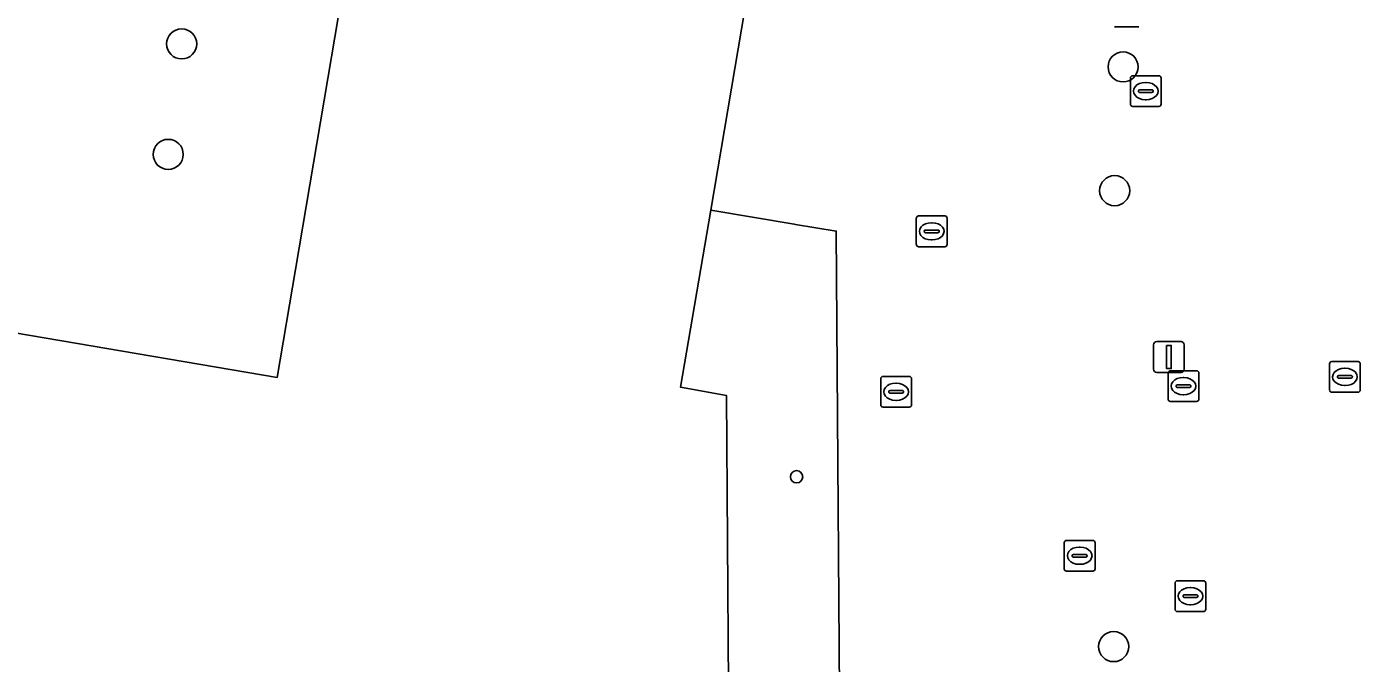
# Model space of a CAD drawing. Extents: x 161258 to 161838, y 380833 to 381727.
# Drawn here: x 161411.27 to 161454.63, y 380962.44 to 380983.15 of the extents above; entities that cross this region are included whole.
import ezdxf

# ---------------------------------------------------------------- set-up
doc = ezdxf.new("R2010")
doc.units = 0
for name, color, linetype in [('IMGEO_Boom', 7, 'Continuous'), ('IMGEO_Brandkraan', 7, 'Continuous'), ('IMGEO_Erf', 7, 'Continuous'), ('IMGEO_Kolk', 7, 'Continuous'), ('IMGEO_Lichtmast', 7, 'Continuous'), ('IMGEO_Pand', 7, 'Continuous'), ('IMGEO_Pand_overbouw', 7, 'Continuous'), ('IMGEO_Rioolput', 7, 'Continuous')]:
    doc.layers.add(name, color=color, linetype=linetype)

msp = doc.modelspace()

# ---------------------------------------------------------------- linework, layer by layer
at = {"layer": 'IMGEO_Boom'}
for centre in [(161416.307, 380982.589), (161446.918, 380981.841), (161415.87, 380978.995), (161446.643, 380977.814), (161446.61, 380962.982)]:
    msp.add_circle(centre, 0.489, dxfattribs=at)
at = {"layer": 'IMGEO_Brandkraan'}
for p, q in [((161440.194, 380976.065), (161440.194, 380976.917)), ((161440.269, 380976.991), (161441.121, 380976.991)), ((161440.682, 380976.771), (161440.707, 380976.771)), ((161441.195, 380976.917), (161441.195, 380976.065)), ((161440.453, 380976.485), (161440.453, 380976.497)), ((161440.891, 380976.448), (161440.493, 380976.448)), ((161440.496, 380976.534), (161440.894, 380976.534)), ((161440.937, 380976.497), (161440.937, 380976.485)), ((161441.121, 380975.991), (161440.269, 380975.991)), ((161440.705, 380976.211), (161440.68, 380976.211))]:
    msp.add_line(p, q, dxfattribs=at)
for points in [[(161440.194, 380976.065), (161440.194, 380976.917)], [(161440.269, 380976.991), (161441.121, 380976.991)], [(161441.195, 380976.917), (161441.195, 380976.065)], [(161441.121, 380975.991), (161440.269, 380975.991)]]:
    msp.add_lwpolyline(points, dxfattribs=at)
for centre, radius, start, end in [((161440.271, 380976.915), 0.0765, 91.552, 178.448), ((161440.271, 380976.915), 0.0765, 91.552, 178.448), ((161441.119, 380976.915), 0.0765, 1.552, 88.448), ((161441.119, 380976.915), 0.0765, 1.552, 88.448), ((161440.493, 380976.494), 0.0403, 85.8775, 175.7526), ((161440.49, 380976.484), 0.0366, 178.938, 274.7102), ((161440.894, 380976.491), 0.043, 264.8664, 352.4533), ((161440.898, 380976.496), 0.0386, 1.7309, 96.639), ((161440.271, 380976.067), 0.0765, 181.552, 268.448), ((161440.271, 380976.067), 0.0765, 181.552, 268.448), ((161441.119, 380976.067), 0.0765, 271.552, 358.448), ((161441.119, 380976.067), 0.0765, 271.552, 358.448)]:
    msp.add_arc(centre, radius, start, end, dxfattribs=at)
for centre, major_axis, ratio, start_param, end_param in [((161440.681, 380976.491), (-0.387, 0.002), 0.722429, 4.712389, 7.853982), ((161440.706, 380976.491), (-0.39, 0.002), 0.717154, 1.570796, 4.712389)]:
    msp.add_ellipse(centre, major_axis=major_axis, ratio=ratio, start_param=start_param, end_param=end_param, dxfattribs=at)
at = {"layer": 'IMGEO_Erf'}
msp.add_lwpolyline([(161408.328, 380973.621), (161419.413, 380971.739), (161420.011, 380975.246), (161424.673, 381002.799), (161429.081, 381028.658), (161440.253, 381026.759), (161437.41, 381010.081), (161444.625, 381008.855), (161444.015, 381005.179), (161443.954, 381004.94), (161441.41, 381005.361), (161441.008, 381002.927), (161440.881, 381002.266), (161440.145, 381002.382), (161440.67, 381005.478), (161438.373, 381005.868), (161436.092, 380992.474), (161434.734, 380984.423), (161433.514, 380977.179), (161432.521, 380971.424), (161434.023, 380971.148), (161434.118, 380956.967)], dxfattribs=at)
for start, end in [(90, 270), (270, 90)]:
    msp.add_arc((161436.302, 380968.507), 0.2, start, end, dxfattribs=at)
at = {"layer": 'IMGEO_Kolk'}
for p, q in [((161447.154, 380980.628), (161447.154, 380981.48)), ((161447.229, 380981.554), (161448.081, 380981.554)), ((161448.155, 380981.48), (161448.155, 380980.628)), ((161447.413, 380981.048), (161447.413, 380981.06)), ((161447.456, 380981.097), (161447.854, 380981.097)), ((161447.642, 380981.334), (161447.667, 380981.334)), ((161447.897, 380981.06), (161447.897, 380981.048)), ((161447.851, 380981.011), (161447.453, 380981.011)), ((161447.665, 380980.774), (161447.64, 380980.774)), ((161448.081, 380980.554), (161447.229, 380980.554)), ((161448.455, 380971.957), (161449.307, 380971.957)), ((161448.38, 380971.031), (161448.38, 380971.883)), ((161448.682, 380971.5), (161449.08, 380971.5)), ((161448.868, 380971.737), (161448.893, 380971.737)), ((161449.381, 380971.883), (161449.381, 380971.031)), ((161448.639, 380971.451), (161448.639, 380971.463)), ((161449.077, 380971.414), (161448.679, 380971.414)), ((161448.891, 380971.177), (161448.866, 380971.177)), ((161449.123, 380971.463), (161449.123, 380971.451)), ((161449.307, 380970.957), (161448.455, 380970.957)), ((161445.004, 380965.513), (161445.004, 380966.365)), ((161445.079, 380966.439), (161445.931, 380966.439)), ((161446.005, 380966.365), (161446.005, 380965.513)), ((161445.263, 380965.933), (161445.263, 380965.945)), ((161445.701, 380965.896), (161445.303, 380965.896)), ((161445.306, 380965.982), (161445.704, 380965.982)), ((161445.492, 380966.219), (161445.517, 380966.219)), ((161445.747, 380965.945), (161445.747, 380965.933)), ((161445.931, 380965.439), (161445.079, 380965.439)), ((161445.515, 380965.659), (161445.49, 380965.659)), ((161448.606, 380964.198), (161448.606, 380965.05)), ((161448.681, 380965.124), (161449.533, 380965.124)), ((161449.607, 380965.05), (161449.607, 380964.198)), ((161448.865, 380964.618), (161448.865, 380964.63)), ((161449.303, 380964.581), (161448.905, 380964.581)), ((161448.908, 380964.667), (161449.306, 380964.667)), ((161449.094, 380964.904), (161449.119, 380964.904)), ((161449.349, 380964.63), (161449.349, 380964.618)), ((161449.533, 380964.124), (161448.681, 380964.124)), ((161449.117, 380964.344), (161449.092, 380964.344))]:
    msp.add_line(p, q, dxfattribs=at)
for points in [[(161447.154, 380980.628), (161447.154, 380981.48)], [(161447.229, 380981.554), (161448.081, 380981.554)], [(161448.155, 380981.48), (161448.155, 380980.628)], [(161448.081, 380980.554), (161447.229, 380980.554)], [(161448.455, 380971.957), (161449.307, 380971.957)], [(161448.38, 380971.031), (161448.38, 380971.883)], [(161449.381, 380971.883), (161449.381, 380971.031)], [(161449.307, 380970.957), (161448.455, 380970.957)], [(161445.004, 380965.513), (161445.004, 380966.365)], [(161445.079, 380966.439), (161445.931, 380966.439)], [(161446.005, 380966.365), (161446.005, 380965.513)], [(161445.931, 380965.439), (161445.079, 380965.439)], [(161448.606, 380964.198), (161448.606, 380965.05)], [(161448.681, 380965.124), (161449.533, 380965.124)], [(161449.607, 380965.05), (161449.607, 380964.198)], [(161449.533, 380964.124), (161448.681, 380964.124)]]:
    msp.add_lwpolyline(points, dxfattribs=at)
for centre, radius, start, end in [((161447.231, 380981.478), 0.0765, 91.552, 178.448), ((161447.231, 380981.478), 0.0765, 91.552, 178.448), ((161448.079, 380981.478), 0.0765, 1.552, 88.448), ((161448.079, 380981.478), 0.0765, 1.552, 88.448), ((161447.453, 380981.057), 0.0403, 85.8775, 175.7526), ((161447.45, 380981.047), 0.0366, 178.938, 274.7102), ((161447.854, 380981.054), 0.043, 264.8664, 352.4533), ((161447.858, 380981.059), 0.0386, 1.7309, 96.639), ((161447.231, 380980.63), 0.0765, 181.552, 268.448), ((161447.231, 380980.63), 0.0765, 181.552, 268.448), ((161448.079, 380980.63), 0.0765, 271.552, 358.448), ((161448.079, 380980.63), 0.0765, 271.552, 358.448), ((161448.457, 380971.881), 0.0765, 91.552, 178.448), ((161448.457, 380971.881), 0.0765, 91.552, 178.448), ((161449.305, 380971.881), 0.0765, 1.552, 88.448), ((161449.305, 380971.881), 0.0765, 1.552, 88.448), ((161448.679, 380971.46), 0.0403, 85.8775, 175.7526), ((161449.084, 380971.462), 0.0386, 1.7309, 96.639), ((161448.676, 380971.45), 0.0366, 178.938, 274.7102), ((161449.08, 380971.457), 0.043, 264.8664, 352.4533), ((161448.457, 380971.033), 0.0765, 181.552, 268.448), ((161448.457, 380971.033), 0.0765, 181.552, 268.448), ((161449.305, 380971.033), 0.0765, 271.552, 358.448), ((161449.305, 380971.033), 0.0765, 271.552, 358.448), ((161445.081, 380966.363), 0.0765, 91.552, 178.448), ((161445.081, 380966.363), 0.0765, 91.552, 178.448), ((161445.929, 380966.363), 0.0765, 1.552, 88.448), ((161445.929, 380966.363), 0.0765, 1.552, 88.448), ((161445.303, 380965.942), 0.0403, 85.8775, 175.7526), ((161445.3, 380965.932), 0.0366, 178.938, 274.7102), ((161445.704, 380965.939), 0.043, 264.8664, 352.4533), ((161445.708, 380965.944), 0.0386, 1.7309, 96.639), ((161445.081, 380965.515), 0.0765, 181.552, 268.448), ((161445.081, 380965.515), 0.0765, 181.552, 268.448), ((161445.929, 380965.515), 0.0765, 271.552, 358.448), ((161445.929, 380965.515), 0.0765, 271.552, 358.448), ((161448.683, 380965.048), 0.0765, 91.552, 178.448), ((161448.683, 380965.048), 0.0765, 91.552, 178.448), ((161449.531, 380965.048), 0.0765, 1.552, 88.448), ((161449.531, 380965.048), 0.0765, 1.552, 88.448), ((161448.905, 380964.627), 0.0403, 85.8775, 175.7526), ((161448.902, 380964.617), 0.0366, 178.938, 274.7102), ((161449.306, 380964.624), 0.043, 264.8664, 352.4533), ((161449.31, 380964.629), 0.0386, 1.7309, 96.639), ((161448.683, 380964.2), 0.0765, 181.552, 268.448), ((161448.683, 380964.2), 0.0765, 181.552, 268.448), ((161449.531, 380964.2), 0.0765, 271.552, 358.448), ((161449.531, 380964.2), 0.0765, 271.552, 358.448)]:
    msp.add_arc(centre, radius, start, end, dxfattribs=at)
for centre, major_axis, ratio, start_param, end_param in [((161447.641, 380981.054), (-0.387, 0.002), 0.722429, 4.712389, 7.853982), ((161447.666, 380981.054), (-0.39, 0.002), 0.717154, 1.570796, 4.712389), ((161448.867, 380971.457), (-0.387, 0.002), 0.722429, 4.712389, 7.853982), ((161448.892, 380971.457), (-0.39, 0.002), 0.717154, 1.570796, 4.712389), ((161445.491, 380965.939), (-0.387, 0.002), 0.722429, 4.712389, 7.853982), ((161445.516, 380965.939), (-0.39, 0.002), 0.717154, 1.570796, 4.712389), ((161449.093, 380964.624), (-0.387, 0.002), 0.722429, 4.712389, 7.853982), ((161449.118, 380964.624), (-0.39, 0.002), 0.717154, 1.570796, 4.712389)]:
    msp.add_ellipse(centre, major_axis=major_axis, ratio=ratio, start_param=start_param, end_param=end_param, dxfattribs=at)
at = {"layer": 'IMGEO_Lichtmast'}
for p, q in [((161447.424, 380983.149), (161446.634, 380983.149)), ((161446.634, 380983.149), (161447.424, 380983.149)), ((161447.91, 380972.003), (161447.91, 380972.803)), ((161447.91, 380972.803), (161447.91, 380972.003)), ((161448.01, 380972.903), (161448.8, 380972.903)), ((161448.8, 380972.903), (161448.01, 380972.903)), ((161448.9, 380972.803), (161448.9, 380972.003)), ((161448.9, 380972.003), (161448.9, 380972.803)), ((161448.8, 380971.903), (161448.01, 380971.903)), ((161448.01, 380971.903), (161448.8, 380971.903))]:
    msp.add_line(p, q, dxfattribs=at)
msp.add_lwpolyline([(161448.33, 380972.778), (161448.48, 380972.778), (161448.48, 380972.028), (161448.33, 380972.028), (161448.33, 380972.778)], dxfattribs=at)
for centre, start, end in [((161448.01, 380972.803), 90, 180), ((161448.01, 380972.803), 90, 180), ((161448.8, 380972.803), 0, 90), ((161448.8, 380972.803), 360, 90), ((161448.01, 380972.003), 180, 270), ((161448.01, 380972.003), 180, 270), ((161448.8, 380972.003), 270, 0), ((161448.8, 380972.003), 270, 0)]:
    msp.add_arc(centre, 0.1, start, end, dxfattribs=at)
at = {"layer": 'IMGEO_Pand'}
msp.add_lwpolyline([(161434.118, 380956.967), (161434.023, 380971.148), (161432.521, 380971.424), (161433.514, 380977.179), (161434.734, 380984.423), (161436.092, 380992.474), (161438.373, 381005.868), (161440.67, 381005.478), (161440.145, 381002.382), (161440.881, 381002.266), (161441.008, 381002.927), (161441.41, 381005.361), (161443.954, 381004.94), (161444.015, 381005.179), (161444.625, 381008.855), (161437.41, 381010.081), (161440.253, 381026.759), (161429.081, 381028.658), (161424.673, 381002.799), (161420.011, 380975.246), (161419.413, 380971.739), (161408.328, 380973.621)], dxfattribs=at)
for start, end in [(90, 270), (270, 90)]:
    msp.add_arc((161436.302, 380968.507), 0.2, start, end, dxfattribs=at)
at = {"layer": 'IMGEO_Pand_overbouw'}
msp.add_lwpolyline([(161437.727, 380956.976), (161437.591, 380976.498), (161436.265, 380976.719), (161436.226, 380976.726), (161433.514, 380977.179), (161432.521, 380971.424), (161434.023, 380971.148), (161434.118, 380956.967)], close=True, dxfattribs=at)
at = {"layer": 'IMGEO_Rioolput'}
for p, q in [((161453.629, 380971.33), (161453.629, 380972.182)), ((161453.704, 380972.256), (161454.556, 380972.256)), ((161454.117, 380972.036), (161454.142, 380972.036)), ((161454.63, 380972.182), (161454.63, 380971.33)), ((161439.037, 380970.846), (161439.037, 380971.698)), ((161439.112, 380971.772), (161439.964, 380971.772)), ((161439.525, 380971.552), (161439.55, 380971.552)), ((161440.038, 380971.698), (161440.038, 380970.846)), ((161453.888, 380971.75), (161453.888, 380971.762)), ((161454.326, 380971.713), (161453.928, 380971.713)), ((161453.931, 380971.799), (161454.329, 380971.799)), ((161454.372, 380971.762), (161454.372, 380971.75)), ((161439.296, 380971.266), (161439.296, 380971.278)), ((161439.734, 380971.229), (161439.336, 380971.229)), ((161439.339, 380971.315), (161439.737, 380971.315)), ((161439.78, 380971.278), (161439.78, 380971.266)), ((161454.556, 380971.256), (161453.704, 380971.256)), ((161454.14, 380971.476), (161454.115, 380971.476)), ((161439.964, 380970.772), (161439.112, 380970.772)), ((161439.548, 380970.992), (161439.523, 380970.992))]:
    msp.add_line(p, q, dxfattribs=at)
for points in [[(161453.629, 380971.33), (161453.629, 380972.182)], [(161453.704, 380972.256), (161454.556, 380972.256)], [(161454.63, 380972.182), (161454.63, 380971.33)], [(161439.037, 380970.846), (161439.037, 380971.698)], [(161439.112, 380971.772), (161439.964, 380971.772)], [(161440.038, 380971.698), (161440.038, 380970.846)], [(161454.556, 380971.256), (161453.704, 380971.256)], [(161439.964, 380970.772), (161439.112, 380970.772)]]:
    msp.add_lwpolyline(points, dxfattribs=at)
for centre, radius, start, end in [((161453.706, 380972.18), 0.0765, 91.552, 178.448), ((161453.706, 380972.18), 0.0765, 91.552, 178.448), ((161454.554, 380972.18), 0.0765, 1.552, 88.448), ((161454.554, 380972.18), 0.0765, 1.552, 88.448), ((161439.114, 380971.696), 0.0765, 91.552, 178.448), ((161439.114, 380971.696), 0.0765, 91.552, 178.448), ((161439.962, 380971.696), 0.0765, 1.552, 88.448), ((161439.962, 380971.696), 0.0765, 1.552, 88.448), ((161453.928, 380971.759), 0.0403, 85.8775, 175.7526), ((161453.925, 380971.749), 0.0366, 178.938, 274.7102), ((161454.329, 380971.756), 0.043, 264.8664, 352.4533), ((161454.333, 380971.761), 0.0386, 1.7309, 96.639), ((161439.336, 380971.275), 0.0403, 85.8775, 175.7526), ((161439.333, 380971.265), 0.0366, 178.938, 274.7102), ((161439.737, 380971.272), 0.043, 264.8664, 352.4533), ((161439.741, 380971.277), 0.0386, 1.7309, 96.639), ((161453.706, 380971.332), 0.0765, 181.552, 268.448), ((161453.706, 380971.332), 0.0765, 181.552, 268.448), ((161454.554, 380971.332), 0.0765, 271.552, 358.448), ((161454.554, 380971.332), 0.0765, 271.552, 358.448), ((161439.114, 380970.848), 0.0765, 181.552, 268.448), ((161439.114, 380970.848), 0.0765, 181.552, 268.448), ((161439.962, 380970.848), 0.0765, 271.552, 358.448), ((161439.962, 380970.848), 0.0765, 271.552, 358.448)]:
    msp.add_arc(centre, radius, start, end, dxfattribs=at)
for centre, major_axis, ratio, start_param, end_param in [((161454.116, 380971.756), (-0.387, 0.002), 0.722429, 4.712389, 7.853982), ((161454.141, 380971.756), (-0.39, 0.002), 0.717154, 1.570796, 4.712389), ((161439.524, 380971.272), (-0.387, 0.002), 0.722429, 4.712389, 7.853982), ((161439.549, 380971.272), (-0.39, 0.002), 0.717154, 1.570796, 4.712389)]:
    msp.add_ellipse(centre, major_axis=major_axis, ratio=ratio, start_param=start_param, end_param=end_param, dxfattribs=at)

doc.saveas('drawing.dxf')
